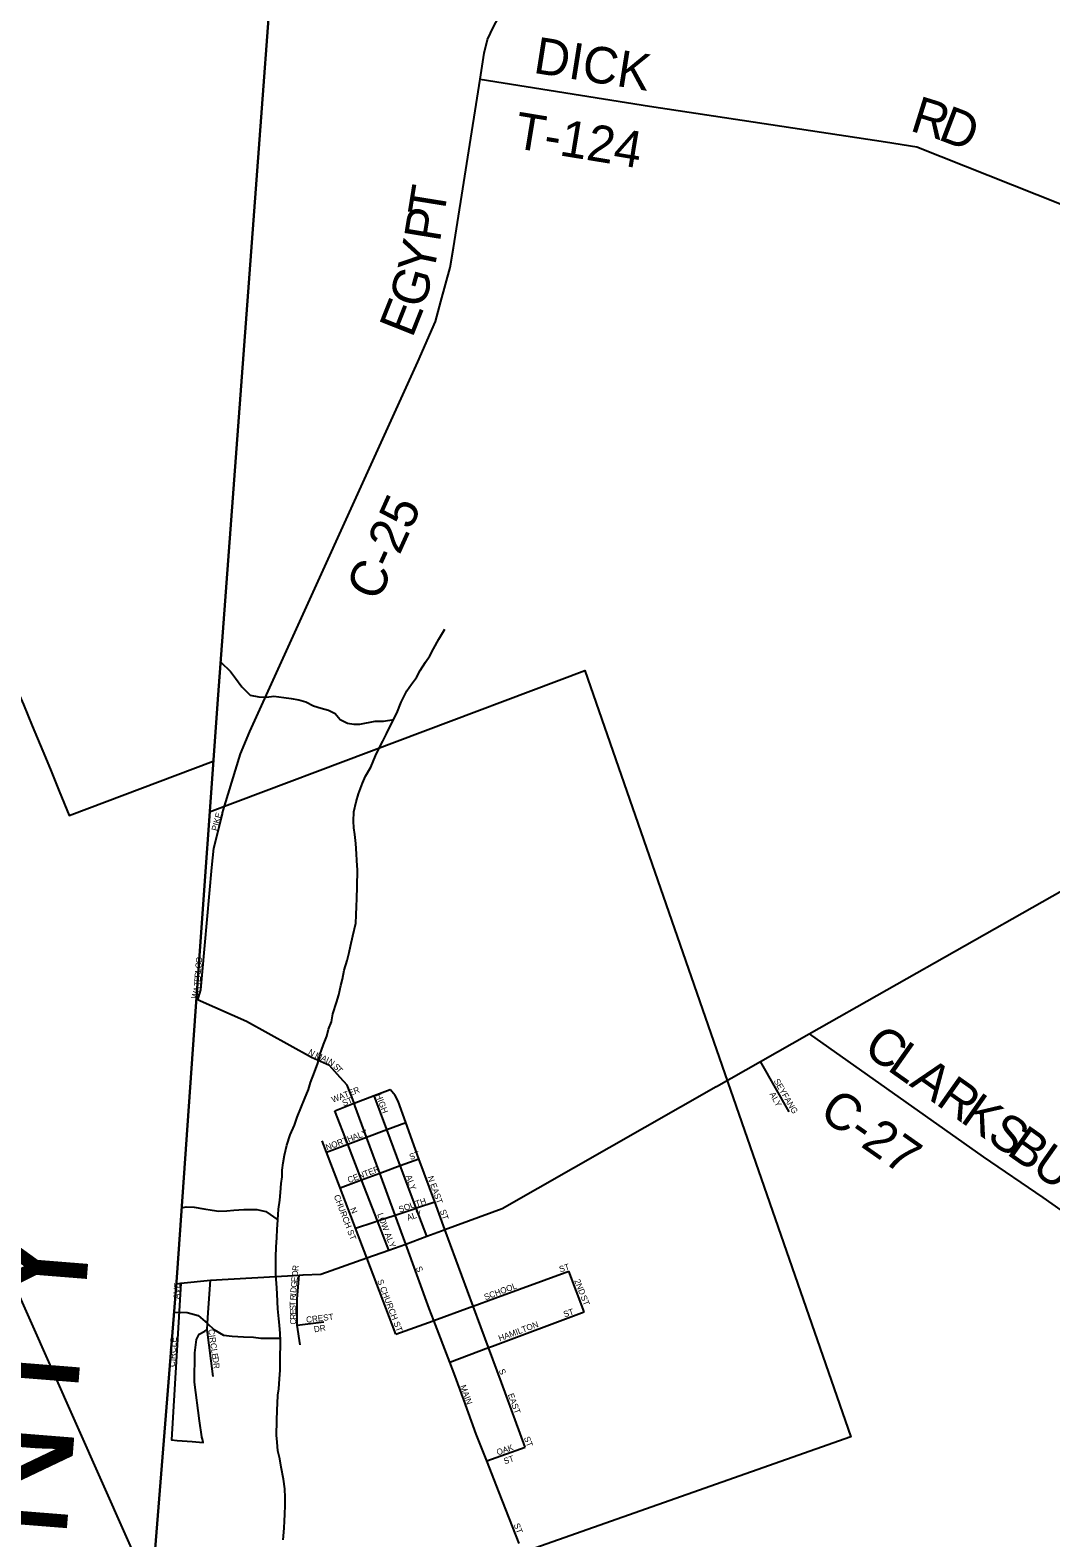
# Model space of a CAD drawing. Extents: x 1643459 to 2064572, y 425441 to 780708.
# Drawn here: x 1752017 to 1760411, y 564340 to 576739 of the extents above; entities that cross this region are included whole.
import ezdxf

# ---------------------------------------------------------------- set-up
doc = ezdxf.new("R2010")
doc.units = 0
for name, color, linetype in [('GM_X_Airport_Class_2', 7, 'Continuous'), ('GM_X_Airport_Class_3', 7, 'Continuous'), ('GM_X_City_Street', 7, 'Continuous'), ('GM_X_County', 7, 'Continuous'), ('GM_X_Interstate_Route', 7, 'Continuous'), ('GM_X_Major_River', 7, 'Continuous'), ('GM_X_Major_River_Text', 7, 'Continuous'), ('GM_X_Minor_Lake', 7, 'Continuous'), ('GM_X_Rail_Line_Text', 7, 'Continuous'), ('GM_X_Section_Text', 7, 'Continuous'), ('GM_X_Township', 7, 'Continuous'), ('GM_X_Township_Subdivision', 7, 'Continuous'), ('GM_X_US_Route', 7, 'Continuous'), ('RD_X_Wall', 7, 'Continuous')]:
    doc.layers.add(name, color=color, linetype=linetype)

msp = doc.modelspace()

# ---------------------------------------------------------------- linework, layer by layer
at = {"layer": 'GM_X_Airport_Class_2'}
for points in [[(1753418, 568753), (1753395, 568764), (1753421, 568846), (1753433, 568999), (1753512, 569853), (1753528, 570011), (1753599, 570295), (1753600, 570302)], [(1754688, 567895), (1754687, 567898), (1754681, 567914), (1754662, 567968), (1754624, 568064), (1754567, 568127), (1754478, 568224), (1754330, 568291), (1753797, 568586), (1753418, 568753)], [(1754673, 567911), (1754681, 567914), (1754846, 567977), (1754977, 568027)], [(1755188, 567061), (1755061, 567402), (1754950, 567698), (1754846, 567977)], [(1755214, 567458), (1755214, 567458), (1755106, 567756), (1755042, 567931), (1755019, 567977), (1754977, 568027)], [(1754522, 567853), (1754673, 567911)], [(1754966, 566707), (1754873, 566946), (1754742, 567284), (1754628, 567578), (1754522, 567853)], [(1755105, 566756), (1755018, 566995), (1754892, 567339), (1754783, 567636), (1754688, 567895)], [(1754454, 567513), (1754628, 567578), (1754783, 567636), (1754950, 567698), (1755106, 567756)], [(1754565, 567220), (1754454, 567513), (1754419, 567604)], [(1754915, 567348), (1754915, 567348), (1755061, 567402), (1755214, 567458)], [(1755427, 566875), (1755344, 567103), (1755214, 567458)], [(1754566, 567219), (1754742, 567284), (1754892, 567339), (1754915, 567348)], [(1754675, 566932), (1754566, 567219), (1754565, 567220)], [(1754843, 566936), (1754843, 566936), (1754873, 566946), (1755018, 566995), (1755192, 567052), (1755194, 567053)], [(1755278, 566820), (1755192, 567052), (1755188, 567061), (1755188, 567061)], [(1755194, 567053), (1755344, 567103)], [(1754785, 566643), (1754692, 566887), (1754675, 566932)], [(1754692, 566887), (1754843, 566936)], [(1755892, 565618), (1755785, 565905), (1755659, 566246), (1755427, 566875)], [(1755583, 565474), (1755583, 565474), (1755504, 565692), (1755468, 565786), (1755337, 566128), (1755298, 566227), (1755105, 566756)], [(1755025, 566014), (1754785, 566643)], [(1754238, 565929), (1754214, 566088), (1754213, 566096), (1754212, 566306), (1754229, 566500)], [(1755837, 566311), (1755837, 566311), (1756446, 566534)], [(1756573, 566200), (1756446, 566534)], [(1753257, 566435), (1753178, 565146), (1753226, 565140), (1753350, 565133), (1753441, 565125), (1753433, 565153), (1753430, 565168), (1753430, 565172)], [(1753481, 566193), (1753481, 566193), (1753501, 566459)], [(1755634, 566237), (1755659, 566246), (1755837, 566311)], [(1753430, 565172), (1753409, 565303), (1753368, 565620), (1753371, 565861), (1753386, 565971), (1753408, 566015), (1753454, 566039), (1753472, 566053), (1753474, 566103), (1753481, 566193)], [(1754214, 566088), (1754431, 566117)], [(1755025, 566014), (1755330, 566126), (1755330, 566126)], [(1755330, 566126), (1755337, 566128), (1755634, 566237), (1755634, 566237)], [(1755820, 565918), (1756573, 566200)], [(1753521, 565666), (1753472, 566053)], [(1755468, 565786), (1755785, 565905), (1755820, 565918), (1755820, 565918)], [(1756088, 565086), (1755892, 565618), (1755892, 565618)], [(1756038, 564295), (1755875, 564714), (1755772, 564973), (1755685, 565192), (1755583, 565474)], [(1755772, 564973), (1756088, 565086)]]:
    msp.add_lwpolyline(points, dxfattribs=at)
at = {"layer": 'GM_X_City_Street'}
msp.add_lwpolyline([(1782573, 583864), (1782039, 574916), (1781479, 565536), (1781241, 561540), (1781210, 561021), (1780907, 555957), (1780637, 551427), (1775689, 551676), (1765505, 552299), (1757255, 552802), (1752151, 553079), (1753220, 566444), (1753383, 568749), (1753386, 568784), (1753562, 571274), (1754339, 581698)], dxfattribs=at)
at = {"layer": 'GM_X_County'}
msp.add_lwpolyline([(1758259, 567845), (1758023, 568258)], dxfattribs=at)
at = {"layer": 'GM_X_Interstate_Route'}
msp.add_lwpolyline([(1755763, 604727), (1755032, 592905), (1754900, 590773), (1754843, 589851), (1754339, 581698), (1753562, 571274), (1753386, 568784), (1753383, 568749), (1753220, 566444), (1752151, 553079), (1757255, 552802), (1765505, 552299), (1775689, 551676), (1780637, 551427), (1783571, 551280), (1785638, 551176)], dxfattribs=at)
at = {"layer": 'GM_X_Major_River_Text'}
msp.add_lwpolyline([(1755717, 576335), (1757109, 576113), (1759051, 575820), (1759309, 575779), (1762668, 574445), (1762730, 574410), (1763383, 573531)], dxfattribs=at)
at = {"layer": 'GM_X_Minor_Lake'}
for points in [[(1753600, 570302), (1753614, 570357), (1753747, 570787), (1753824, 570971), (1755206, 574010), (1755350, 574344), (1755395, 574508), (1755471, 574788), (1755499, 574950), (1755717, 576335), (1755750, 576551), (1755777, 576661), (1755828, 576767), (1755964, 577024), (1756014, 577124), (1756167, 577532), (1756346, 577971), (1756520, 578411), (1756521, 578412)], [(1758424, 568486), (1759855, 567475), (1760344, 567138), (1760788, 566828), (1769420, 561250), (1770502, 560546), (1771282, 560031), (1772572, 559196), (1773420, 558847), (1773843, 558683), (1774368, 558478), (1774867, 558280), (1775370, 558073), (1776222, 557737), (1777326, 557307), (1777773, 557119), (1778217, 556964), (1779139, 556603), (1780087, 556260), (1780907, 555957), (1781889, 555593), (1781889, 555593)]]:
    msp.add_lwpolyline(points, dxfattribs=at)
at = {"layer": 'GM_X_Rail_Line_Text'}
msp.add_lwpolyline([(1753016, 563885), (1751378, 567567), (1750207, 567702), (1749959, 569949), (1749745, 571890), (1751716, 571701), (1751801, 571545), (1751863, 571416), (1751961, 571194), (1752034, 571019), (1752121, 570810), (1752184, 570658), (1752255, 570482), (1752338, 570280), (1753522, 570727), (1753491, 570310), (1756577, 571472), (1758765, 565171), (1755833, 564137)], dxfattribs=at)
at = {"layer": 'GM_X_US_Route'}
for points in [[(1754192, 567735), (1754212, 567799), (1754249, 567887), (1754274, 567949), (1754305, 568027), (1754323, 568085), (1754356, 568171), (1754383, 568245), (1754399, 568313), (1754430, 568397), (1754457, 568467), (1754469, 568523), (1754494, 568585), (1754507, 568649), (1754535, 568743), (1754556, 568807), (1754573, 568883), (1754585, 568935), (1754600, 569009), (1754623, 569089), (1754641, 569155), (1754652, 569207), (1754671, 569291), (1754694, 569395), (1754698, 569461), (1754701, 569536), (1754702, 569596), (1754706, 569698), (1754708, 569832), (1754704, 569911), (1754701, 569965), (1754694, 570049), (1754686, 570123), (1754679, 570180), (1754677, 570234), (1754678, 570310), (1754697, 570392), (1754718, 570460), (1754750, 570546), (1754775, 570604), (1754818, 570678), (1754857, 570770), (1754887, 570835), (1754918, 570893), (1754946, 570953), (1754991, 571043), (1755032, 571123), (1755069, 571213), (1755114, 571307), (1755152, 571360), (1755193, 571416), (1755223, 571472), (1755268, 571542), (1755303, 571594), (1755335, 571651), (1755378, 571731), (1755427, 571813)], [(1753584, 571542), (1753665, 571465), (1753706, 571409), (1753759, 571340), (1753827, 571271), (1753897, 571256), (1753961, 571254), (1754021, 571261), (1754103, 571252), (1754163, 571244), (1754227, 571233), (1754283, 571214), (1754348, 571182), (1754410, 571163), (1754470, 571146), (1754526, 571120), (1754567, 571069), (1754627, 571041), (1754679, 571032), (1754729, 571032), (1754853, 571056)], [(1754853, 571056), (1754923, 571056), (1755007, 571069)], [(1754098, 564325), (1754105, 564419), (1754109, 564481), (1754112, 564533), (1754114, 564610), (1754115, 564672), (1754110, 564744), (1754100, 564824), (1754081, 564921), (1754070, 564989), (1754055, 565055), (1754047, 565126), (1754044, 565186), (1754045, 565302), (1754048, 565394), (1754050, 565446), (1754055, 565515), (1754061, 565565), (1754068, 565649), (1754073, 565719), (1754072, 565783), (1754072, 565851), (1754075, 565909), (1754075, 565964), (1754072, 566022), (1754068, 566090), (1754061, 566142), (1754054, 566223), (1754052, 566281), (1754049, 566351), (1754044, 566435), (1754038, 566497), (1754037, 566578), (1754038, 566652), (1754040, 566730), (1754045, 566810), (1754048, 566876), (1754053, 566955), (1754059, 567043), (1754070, 567117), (1754075, 567181), (1754081, 567255), (1754088, 567309), (1754090, 567363), (1754097, 567425), (1754108, 567488), (1754128, 567570), (1754155, 567654), (1754192, 567735)], [(1753275, 567058), (1753299, 567062), (1753365, 567060), (1753445, 567047), (1753515, 567034), (1753569, 567026), (1753633, 567029), (1753691, 567036), (1753773, 567040), (1753827, 567041), (1753881, 567040), (1753955, 567024), (1754053, 566955)], [(1753203, 566195), (1753307, 566194), (1753399, 566169), (1753476, 566104), (1753528, 566053), (1753607, 566008), (1753679, 565998), (1753771, 565993), (1753853, 565990), (1753913, 565983), (1754071, 565983)]]:
    msp.add_lwpolyline(points, dxfattribs=at)
at = {"layer": 'RD_X_Wall'}
for points in [[(1757659, 568051), (1757660, 568052), (1758023, 568258), (1758424, 568486), (1762255, 570655), (1762350, 570709), (1762407, 570738), (1762721, 570817), (1770667, 572158), (1774958, 572881), (1775424, 573016), (1779931, 574311), (1782039, 574916), (1782110, 574937)], [(1755399, 566865), (1755399, 566865), (1755427, 566875), (1755899, 567050), (1757659, 568051)], [(1754260, 566502), (1754261, 566502), (1754407, 566510), (1754785, 566643), (1754966, 566707), (1755105, 566756), (1755278, 566820), (1755399, 566865)], [(1753220, 566430), (1753257, 566435), (1753501, 566459), (1754229, 566500), (1754260, 566502)]]:
    msp.add_lwpolyline(points, dxfattribs=at)

# ---------------------------------------------------------------- texts
at = {"layer": 'GM_X_Airport_Class_3'}
for s, rotation, p in [('PIKE', 75.069, (1753555, 570150)), ('O', 84.483, (1753428, 569064)), ('R', 86.6342, (1753419, 568946)), ('L', 85.5018, (1753421, 568986)), ('O', 84.5156, (1753424, 569020)), ('A', 78.9824, (1753406, 568825)), ('T', 86.8853, (1753415, 568876)), ('E', 86.6929, (1753417, 568911)), ('W', 72.7403, (1753387, 568765)), ('N', 329.7672, (1754299, 568321)), ('M', 335.9387, (1754354, 568290)), ('A', 335.9332, (1754403, 568269)), ('I', 335.9088, (1754443, 568251)), ('N', 326.4676, (1754461, 568243)), ('S', 313.8214, (1754505, 568211)), ('T', 313.4351, (1754529, 568186)), ('WATER', 21.3686, (1754507, 567918)), ('HIGH', 290.5538, (1754857, 567982)), ('ST', 21.8039, (1754595, 567889)), ('NORTH', 20.6935, (1754458, 567526)), ('ALY', 20.3268, (1754678, 567609)), ('ST', 18.4371, (1755145, 567447)), ('CENTER', 20.8074, (1754638, 567257)), ('ALY', 290.3233, (1755104, 567313)), ('N', 286.6972, (1755284, 567308)), ('EAST', 289.6532, (1755306, 567247)), ('CHURCH ST', 290.987, (1754513, 567151)), ('SOUTH', 18.8262, (1755057, 567015)), ('N', 293.9636, (1754646, 567045)), ('LOW', 290.7721, (1754870, 567001)), ('ALY', 18.4434, (1755123, 566947)), ('ST', 288.4393, (1755385, 567031)), ('ALY', 292.1683, (1754932, 566838)), ('D', 84.7278, (1754218, 566489)), ('R', 84.7328, (1754222, 566533)), ('S', 293.2005, (1755187, 566561)), ('ST', 18.4393, (1756377, 566523)), ('AVE', 86.0531, (1753242, 566303)), ('D', 84.7244, (1754205, 566353)), ('G', 84.7244, (1754209, 566397)), ('E', 84.7328, (1754213, 566441)), ('S CHURCH ST', 291.0835, (1754870, 566455)), ('SCHOOL', 20.6754, (1755761, 566294)), ('2ND', 291.7969, (1756490, 566456)), ('R', 87.3158, (1754202, 566293)), ('T', 91.1496, (1754202, 566245)), ('S', 91.1474, (1754203, 566210)), ('I', 84.9895, (1754203, 566332)), ('ST', 291.7989, (1756542, 566324)), ('E', 91.1474, (1754204, 566175)), ('R', 91.1457, (1754205, 566135)), ('C', 91.1535, (1754205, 566095)), ('CREST', 6.6337, (1754289, 566109)), ('HAMILTON', 20.6476, (1755879, 565955)), ('ST', 18.4371, (1756412, 566153)), ('CIRCLE', 278.2971, (1753481, 566053)), ('DR', 8.9682, (1754354, 566030)), ('CIRCLE', 86.4961, (1753207, 565744)), ('DR', 276.0066, (1753516, 565824)), ('S', 293.2005, (1755869, 565717)), ('MAIN', 289.9829, (1755552, 565588)), ('EAST', 290.4089, (1755944, 565518)), ('ST', 291.7989, (1756076, 565162)), ('OAK', 19.0219, (1755862, 565018)), ('ST', 18.4371, (1755920, 564945)), ('ST', 291.8039, (1755992, 564449))]:
    msp.add_text(s, height=50, rotation=rotation, dxfattribs=at).set_placement(p)
at = {"layer": 'GM_X_Major_River'}
for s, rotation, p in [('DICK', 350.9989, (1756147, 576389)), ('R', 342.571, (1759243, 575915)), ('T-124', 350.6762, (1755987, 575772)), ('D', 339.0882, (1759474, 575843))]:
    msp.add_text(s, height=300, rotation=rotation, dxfattribs=at).set_placement(p)
at = {"layer": 'GM_X_Section_Text'}
for s, rotation, p in [('T', 80.8483, (1755418, 575191)), ('P', 80.7375, (1755386, 574990)), ('Y', 78.3526, (1755330, 574718)), ('G', 74.2429, (1755252, 574441)), ('E', 68.3609, (1755159, 574201)), ('C-25', 65.5845, (1754879, 572031)), ('C', 324.7965, (1758855, 568335)), ('L', 324.7968, (1759056, 568193)), ('A', 324.7973, (1759239, 568064)), ('R', 324.7954, (1759455, 567911)), ('C-27', 324.9796, (1758492, 567807)), ('K', 324.7973, (1759656, 567769)), ('S', 324.7984, (1759872, 567617)), ('B', 324.7954, (1760037, 567501)), ('U', 324.7973, (1760239, 567358))]:
    msp.add_text(s, height=300, rotation=rotation, dxfattribs=at).set_placement(p)
at = {"layer": 'GM_X_Township'}
for s, rotation, p in [('SEYFANG', 300.1912, (1758130, 568098)), ('ALY', 299.251, (1758095, 567990))]:
    msp.add_text(s, height=50, rotation=rotation, dxfattribs=at).set_placement(p)
at = {"layer": 'GM_X_Township_Subdivision'}
msp.add_text('FAYETTE COUNTY', height=1000, rotation=85.4317, dxfattribs=at).set_placement((1751565, 554979))

doc.saveas('drawing.dxf')
